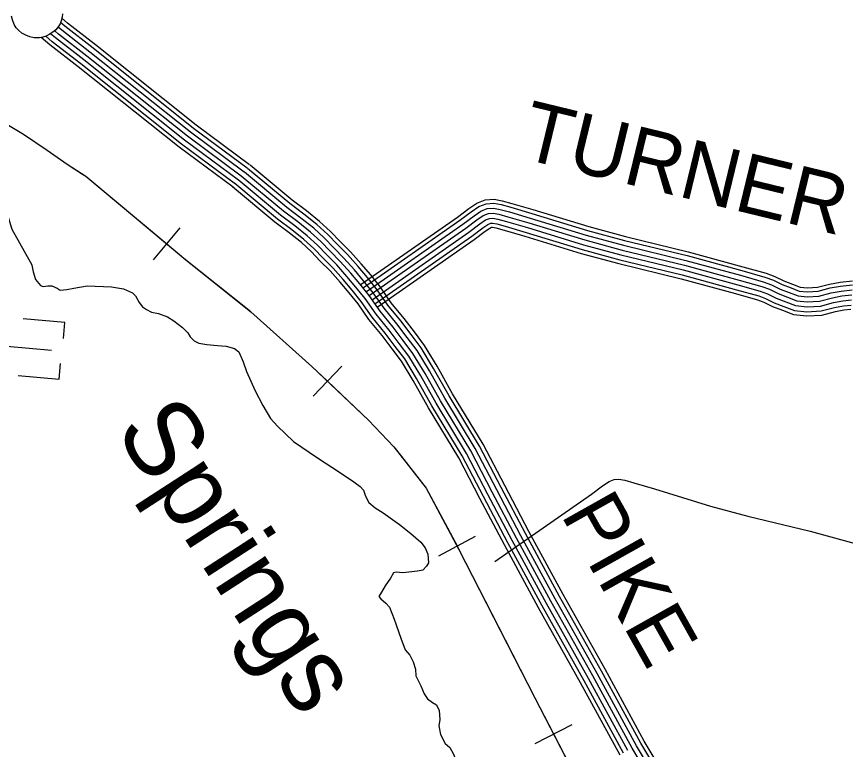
# Model space of a CAD drawing. Extents: x 1788175 to 1969470, y 584502 to 738744.
# Drawn here: x 1905488 to 1910663, y 648680 to 653258 of the extents above; entities that cross this region are included whole.
import ezdxf

# ---------------------------------------------------------------- set-up
doc = ezdxf.new("R2010")
doc.units = 0
for name, color, linetype in [('DESIGN - CONTOURS - Intermediate with optional Text', 7, 'Continuous'), ('DESIGN - DRAINAGE - Bridges and Cross Drains Size Text', 7, 'Continuous'), ('DESIGN - ROW - Right-of-Way and Easement Labels', 7, 'Continuous'), ('DESIGN - TRANSPORTATION - Text', 7, 'Continuous'), ('DESIGN - UTILITIES - Cable (Underground) with Text', 7, 'Continuous'), ('SURVEY - CENTERLINE - Preliminary Text', 7, 'Continuous'), ('SURVEY - TRANSPORTATION - Roads', 7, 'Continuous'), ('SURVEY - VEGETATION - Features with Text', 7, 'Continuous')]:
    doc.layers.add(name, color=color, linetype=linetype)

msp = doc.modelspace()

# ---------------------------------------------------------------- linework, layer by layer
at = {"layer": 'DESIGN - CONTOURS - Intermediate with optional Text'}
for p, q in [((1906342.4, 651737.8), (1906509.2, 651937.3)), ((1907339.2, 650886.3), (1907518.4, 651074.6)), ((1908123.5, 649889.7), (1908352.5, 650012.8)), ((1908724.9, 648717.3), (1908956.1, 648836.3))]:
    msp.add_line(p, q, dxfattribs=at)
for points in [[(1902167.7, 655895.7), (1902267, 655730), (1902364.2, 655549.4), (1902528.1, 655284.2), (1902603.1, 655155.5), (1902682.1, 655030.8), (1902836.4, 654825.5), (1903141.8, 654503), (1903782.2, 653809.7), (1904035.9, 653529.6), (1904119.3, 653446.9), (1904214.6, 653364.1), (1904329.9, 653277.2), (1904560.6, 653127.4), (1904839.1, 652947.2), (1905177.3, 652734.6), (1905531.6, 652523.8), (1905678.7, 652422.7), (1905804, 652335.7), (1905919.4, 652260.8)], [(1905346.1, 652634.2), (1905531.6, 652523.8), (1905678.7, 652422.7), (1905804, 652335.7), (1905898.9, 652274.1)], [(1905898.9, 652274.1), (1905919.4, 652260.8)], [(1905919.4, 652260.8), (1906532.8, 651748.2), (1906951.3, 651413.7), (1907332, 651072.6), (1907684.5, 650737.2), (1907842.8, 650571.2), (1908044.3, 650311.7), (1908249.4, 649930.1), (1908723.8, 649003.5), (1909074.9, 648321.5), (1909475.3, 647696.4), (1909834.5, 647160.7), (1910077.5, 646791.7), (1910210.7, 646625.3)], [(1905919.4, 652260.8), (1906425.8, 651837.6)], [(1906425.8, 651837.6), (1906532.8, 651748.2), (1906939.4, 651423.2)], [(1906939.4, 651423.2), (1906951.3, 651413.7), (1907332, 651072.6), (1907428.8, 650980.4)], [(1907428.8, 650980.4), (1907684.5, 650737.2), (1907842.8, 650571.2), (1907890.5, 650509.8)], [(1907890.5, 650509.8), (1908044.3, 650311.7), (1908238, 649951.3)], [(1908238, 649951.3), (1908249.4, 649930.1), (1908539.2, 649364)], [(1908539.2, 649364), (1908723.8, 649003.5), (1908840.5, 648776.8)], [(1908840.5, 648776.8), (1909074.9, 648321.5), (1909154.7, 648197)]]:
    msp.add_lwpolyline(points, dxfattribs=at)
at = {"layer": 'DESIGN - TRANSPORTATION - Text'}
for points in [[(1905022.1, 652308.4), (1905066.7, 652298.5), (1905164.8, 652261.7), (1905213.9, 652237.1), (1905275.3, 652200.3), (1905312.1, 652151.2), (1905398, 652065.3), (1905434.8, 652004), (1905459.3, 651930.4), (1905582.6, 651707.2)], [(1905582.6, 651707.2), (1905582.8, 651704.4), (1905591.4, 651662.5), (1905606, 651614.6), (1905636.5, 651579), (1905654.6, 651571.2), (1905682.5, 651575.6), (1905708.5, 651576), (1905740.7, 651562.4), (1905760.9, 651548.7), (1905800.8, 651553.3), (1905844.7, 651561.9), (1905928.5, 651575.1), (1906080.6, 651569.2), (1906154.8, 651556.3), (1906211.1, 651533), (1906231.3, 651513.3), (1906253.9, 651471.5), (1906274.2, 651443.8), (1906298.4, 651428.1), (1906330.6, 651412.5), (1906374.8, 651403.1), (1906431, 651381.9), (1906469.4, 651356.4), (1906523.9, 651315.1), (1906556.4, 651281.5), (1906572.7, 651257.7), (1906597, 651232), (1906625.2, 651218.4), (1906675.3, 651209.1), (1906743.4, 651204), (1906797.4, 651198.8), (1906847.6, 651185.5), (1906875.9, 651163.9), (1906902.7, 651102.1), (1906923.5, 651040.3), (1906977.1, 650920.9), (1907026.3, 650829.5), (1907073.3, 650748), (1907118, 650698.6), (1907217.2, 650603.9), (1907366.5, 650501.8), (1907503.7, 650411.6), (1907594.5, 650350.8), (1907632.9, 650323.3), (1907653.2, 650299.6), (1907665.7, 650261.7), (1907688.2, 650221.9), (1907726.6, 650188.4), (1907777, 650157.1), (1907878, 650084.4), (1907948.7, 650029.3), (1908011.4, 649974.1), (1908039.9, 649940.5), (1908056.4, 649900.7), (1908059.1, 649846.6), (1908047.4, 649824.4), (1908023.7, 649800.1), (1907991.8, 649793.6), (1907937.9, 649786.8), (1907899.9, 649784.3), (1907857.9, 649787.7), (1907841.9, 649783.5), (1907822.4, 649749.1), (1907789, 649702.6), (1907765.5, 649662.2), (1907749.8, 649636), (1907762.1, 649620.1), (1907794.4, 649594.5), (1907816.7, 649568.8), (1907845.7, 649493.1), (1907887.3, 649375.5), (1907914.2, 649301.8), (1907942.7, 649268.1), (1907963.2, 649228.4), (1907977.8, 649182.5), (1907980.3, 649140.5), (1908011.2, 649076.8), (1908031.8, 649027), (1908054.2, 648997.3), (1908084.5, 648973.7), (1908110.7, 648958), (1908127.1, 648924.2), (1908129.9, 648868.2), (1908124.4, 648828.1), (1908135.1, 648774.1), (1908163.8, 648718.4), (1908192.2, 648692.8)], [(1908192.2, 648692.8), (1908214.7, 648655.1), (1908239.4, 648597.3), (1908301.5, 648436), (1908326.2, 648384.2), (1908370.5, 648364.8), (1908432.7, 648347.7), (1908501.2, 648306.6), (1908531.8, 648261), (1908541.7, 648234.7)]]:
    msp.add_lwpolyline(points, dxfattribs=at)
at = {"layer": 'DESIGN - UTILITIES - Cable (Underground) with Text'}
for p, q in [((1905788.9, 651347.1), (1905529.2, 651370.1)), ((1905780.2, 651247.9), (1905788.9, 651346.6)), ((1905753.6, 650992.5), (1905762.4, 651091.8)), ((1905497.9, 651015.2), (1905753.6, 650992.6))]:
    msp.add_line(p, q, dxfattribs=at)
msp.add_lwpolyline([(1905705.9, 651172.8), (1905145.1, 651222.5)], dxfattribs=at)
at = {"layer": 'SURVEY - CENTERLINE - Preliminary Text'}
for points in [[(1906943.2, 652332.3), (1906608.5, 652580), (1905981.4, 653080.4), (1905805.8, 653216.8), (1905770.9, 653246.9)], [(1906909.4, 652286.7), (1906573.9, 652535.1), (1905946.3, 653035.9), (1905769.9, 653172.9), (1905747.1, 653192.5)], [(1906927.9, 652311.7), (1906592.8, 652559.7), (1905965.5, 653060.2), (1905789.6, 653196.9), (1905762.9, 653219.8)], [(1906839.4, 652192.1), (1906502.2, 652441.7), (1905873.5, 652943.4), (1905695.4, 653081.8), (1905642.1, 653127.6)], [(1906854.1, 652212), (1906517.2, 652461.3), (1905888.8, 652962.8), (1905711, 653100.9), (1905671.4, 653135)], [(1906872.5, 652236.9), (1906536.1, 652485.9), (1905908, 652987.1), (1905730.7, 653124.9), (1905700.6, 653150.7)], [(1906891, 652261.8), (1906555, 652510.5), (1905927.2, 653011.5), (1905750.3, 653148.9), (1905726.2, 653169.6)], [(1909563.4, 648421.2), (1909384.7, 648719), (1909139.3, 649169.3), (1908877.2, 649636.2), (1908664.4, 650028.9), (1908512.9, 650316.7), (1908378.7, 650574.8), (1908188.1, 650889.4), (1908091.8, 651060.3), (1908014.1, 651188.9), (1907951.1, 651272.7), (1907887.2, 651357), (1907806.7, 651454.9), (1907739.6, 651551.9), (1907678.8, 651627.5), (1907621, 651695.9), (1907554.3, 651770.9), (1907490.7, 651835), (1907430.8, 651897.3), (1907363, 651959.2), (1907281.9, 652024), (1907193.5, 652090.5), (1906930.7, 652309.5)], [(1909585.2, 648434.9), (1909407.1, 648731.7), (1909161.8, 649181.8), (1908899.7, 649648.6), (1908687.1, 650041.1), (1908535.7, 650328.6), (1908401.1, 650587.4), (1908210.3, 650902.4), (1908114.1, 651073.2), (1908035.4, 651203.3), (1907971.6, 651288.2), (1907907.4, 651372.9), (1907827.3, 651470.4), (1907760.3, 651567.3), (1907698.7, 651643.8), (1907640.4, 651712.7), (1907573.1, 651788.5), (1907509, 651853), (1907448.8, 651915.7), (1907379.7, 651978.8), (1907297.6, 652044.4), (1907209.5, 652110.6), (1906947.1, 652329.2)], [(1909510.8, 648388.3), (1909330.9, 648688.2), (1909085, 649139.3), (1908822.9, 649606.2), (1908609.8, 649999.7), (1908458, 650288), (1908324.6, 650544.4), (1908134.5, 650858.1), (1908038.3, 651029), (1907962.7, 651154.1), (1907901.6, 651235.4), (1907838.5, 651318.6), (1907757.2, 651417.6), (1907689.9, 651514.7), (1907631, 651588), (1907574.1, 651655.3), (1907509.1, 651728.5), (1907446.3, 651791.6), (1907387.5, 651852.9), (1907322.7, 651912.1), (1907243.9, 651975), (1907155, 652041.9), (1906891, 652261.8)], [(1909537.1, 648404.8), (1909357.8, 648703.6), (1909112.1, 649154.3), (1908850.1, 649621.2), (1908637.1, 650014.3), (1908485.5, 650302.3), (1908351.7, 650559.6), (1908161.3, 650873.8), (1908065.1, 651044.6), (1907988.4, 651171.5), (1907926.3, 651254), (1907862.8, 651337.8), (1907782, 651436.2), (1907714.8, 651533.3), (1907654.9, 651607.7), (1907597.5, 651675.6), (1907531.7, 651749.7), (1907468.5, 651813.3), (1907409.2, 651875.1), (1907342.9, 651935.6), (1907262.9, 651999.5), (1907174.3, 652066.2), (1906910.8, 652285.6)], [(1909255.6, 648645.1), (1909009.1, 649097.3), (1908747, 649564.3), (1908533.3, 649958.9), (1908381.2, 650247.8), (1908249, 650501.9), (1908059.6, 650814.4), (1907963.4, 650985.3), (1907890.7, 651105.5), (1907832.4, 651183.1), (1907770.4, 651264.8), (1907687.9, 651365.3), (1907620.4, 651462.8), (1907564.1, 651532.8), (1907508.5, 651598.5), (1907445.9, 651669.1), (1907384.3, 651731), (1907326.9, 651790.8), (1907266.4, 651846.1), (1907190.8, 651906.5), (1907101.2, 651973.8), (1906835.5, 652195.2)], [(1909277.1, 648657.4), (1909030.8, 649109.3), (1908768.6, 649576.3), (1908555.1, 649970.5), (1908403.1, 650259.2), (1908270.6, 650514), (1908081, 650826.9), (1907984.7, 650997.8), (1907911.2, 651119.4), (1907852.1, 651198), (1907789.8, 651280.2), (1907707.7, 651380.2), (1907640.2, 651477.6), (1907583.1, 651548.5), (1907527.2, 651614.7), (1907463.9, 651686), (1907402, 651748.3), (1907344.2, 651808.5), (1907282.4, 651864.9), (1907205.9, 651926), (1907116.5, 651993.2), (1906851.3, 652214.2)], [(1909304, 648672.8), (1909057.9, 649124.3), (1908795.8, 649591.2), (1908582.4, 649985.1), (1908430.5, 650273.6), (1908297.6, 650529.2), (1908107.8, 650842.5), (1908011.5, 651013.4), (1907936.9, 651136.7), (1907876.9, 651216.7), (1907814.2, 651299.4), (1907732.4, 651398.9), (1907665.1, 651496.2), (1907607.1, 651568.3), (1907550.7, 651635), (1907486.5, 651707.2), (1907424.1, 651770), (1907365.8, 651830.7), (1907302.6, 651888.5), (1907224.9, 651950.5), (1907135.8, 652017.5), (1906871.1, 652238)]]:
    msp.add_lwpolyline(points, dxfattribs=at)
at = {"layer": 'SURVEY - TRANSPORTATION - Roads'}
for points in [[(1907640.3, 651585.8), (1908241.7, 652005.7), (1908311.7, 652059.3), (1908361.5, 652092.7), (1908414, 652113.3), (1908469.1, 652117.7), (1908520, 652107.2), (1908579.6, 652091.1), (1908711.5, 652052.5), (1909060.2, 651945.6), (1909290.6, 651883.5), (1909680.1, 651788.9), (1910023.1, 651695.2), (1910167, 651654.3), (1910222.9, 651634.2), (1910277.4, 651606.9), (1910332.2, 651586.9), (1910380.8, 651567.6), (1910425.7, 651562.6), (1910487.6, 651566.7), (1910562.6, 651586.6), (1910629.2, 651598.7), (1910707.7, 651606.7)], [(1907654.4, 651565.6), (1908256.3, 651985.8), (1908326.1, 652039.2), (1908373, 652070.6), (1908419.6, 652088.9), (1908467.6, 652092.8), (1908514.3, 652083.1), (1908572.9, 652067.3), (1908704.4, 652028.8), (1909053.3, 651921.8), (1909284.5, 651859.6), (1909674, 651765), (1910016.5, 651671.4), (1910159.4, 651630.7), (1910213.1, 651611.4), (1910267.6, 651584.1), (1910323.4, 651563.8), (1910374.8, 651543.4), (1910425.2, 651537.8), (1910491.7, 651542.2), (1910568, 651562.5), (1910632.7, 651574.2), (1910706, 651581.7)], [(1907672.2, 651540.1), (1908274.6, 651960.7), (1908344.2, 652014), (1908387.5, 652043), (1908426.7, 652058.4), (1908465.7, 652061.5), (1908507.1, 652053), (1908564.5, 652037.4), (1908695.5, 651999.1), (1909044.7, 651892), (1909276.8, 651829.5), (1909666.2, 651735), (1910008.2, 651641.6), (1910149.9, 651601.2), (1910200.9, 651582.9), (1910255.3, 651555.6), (1910312.4, 651534.9), (1910367.2, 651513), (1910424.5, 651506.7), (1910496.7, 651511.5), (1910574.7, 651532.2), (1910637, 651543.5), (1910704, 651550.3)], [(1907689.9, 651514.7), (1908292.9, 651935.7), (1908362.2, 651988.8), (1908401.9, 652015.4), (1908433.8, 652027.9), (1908463.7, 652030.3), (1908499.8, 652022.8), (1908556.1, 652007.6), (1908686.6, 651969.4), (1909036.2, 651862.3), (1909269.1, 651799.5), (1909658.5, 651705), (1909999.8, 651611.7), (1910140.4, 651571.7), (1910188.7, 651554.3), (1910243, 651527.1), (1910301.3, 651505.9), (1910359.7, 651482.7), (1910423.8, 651475.6), (1910501.7, 651480.7), (1910581.5, 651501.9), (1910641.4, 651512.8), (1910702, 651518.9)], [(1907689.9, 651514.7), (1908292.9, 651935.7), (1908362.2, 651988.8), (1908401.9, 652015.4), (1908433.8, 652027.9), (1908463.7, 652030.3), (1908499.8, 652022.8), (1908556.1, 652007.6), (1908686.6, 651969.4), (1909036.2, 651862.3), (1909269.1, 651799.5), (1909658.5, 651705), (1909999.8, 651611.7), (1910140.4, 651571.7), (1910188.7, 651554.3), (1910243, 651527.1), (1910301.3, 651505.9), (1910359.7, 651482.7), (1910423.8, 651475.6), (1910501.7, 651480.7), (1910581.5, 651501.9), (1910641.4, 651512.8), (1910702, 651518.9)], [(1907707.7, 651489.3), (1908311.2, 651910.7), (1908380.3, 651963.6), (1908416.4, 651987.7), (1908440.8, 651997.3), (1908461.8, 651999), (1908492.6, 651992.6), (1908547.7, 651977.7), (1908677.7, 651939.7), (1909027.6, 651832.5), (1909261.4, 651769.5), (1909650.7, 651674.9), (1909991.5, 651581.9), (1910130.9, 651542.1), (1910176.4, 651525.8), (1910230.8, 651498.6), (1910290.3, 651476.9), (1910352.1, 651452.3), (1910423.1, 651444.5), (1910506.8, 651450), (1910588.2, 651471.6), (1910645.7, 651482.1), (1910700, 651487.6)], [(1907725.4, 651463.9), (1908329.5, 651885.6), (1908398.4, 651938.4), (1908430.8, 651960.1), (1908447.9, 651966.8), (1908459.9, 651967.8), (1908485.4, 651962.5), (1908539.3, 651947.9), (1908668.8, 651910), (1909019, 651802.7), (1909253.7, 651739.4), (1909643, 651644.9), (1909983.2, 651552), (1910121.4, 651512.6), (1910164.2, 651497.2), (1910218.5, 651470), (1910279.3, 651447.9), (1910344.5, 651422), (1910422.4, 651413.4), (1910511.8, 651419.2), (1910595, 651441.3), (1910650.1, 651451.3), (1910698, 651456.2)], [(1907740.1, 651442.8), (1908344.7, 651864.9), (1908413.4, 651917.5), (1908442.8, 651937.2), (1908453.7, 651941.5), (1908458.3, 651941.8), (1908479.5, 651937.4), (1908532.3, 651923.1), (1908661.5, 651885.4), (1909011.9, 651777.9), (1909247.3, 651714.5), (1909636.6, 651620), (1909976.3, 651527.2), (1910113.5, 651488.1), (1910154, 651473.6), (1910208.3, 651446.4), (1910270.1, 651423.9), (1910338.2, 651396.8), (1910421.8, 651387.6), (1910516, 651393.8), (1910600.6, 651416.2), (1910653.7, 651425.9), (1910696.3, 651430.2)], [(1908474.8, 649853.2), (1909077.8, 650274.2), (1909147.1, 650327.3), (1909186.8, 650353.9), (1909218.6, 650366.3), (1909248.6, 650368.8), (1909284.7, 650361.3), (1909340.9, 650346.1), (1909471.5, 650307.9), (1909821, 650200.7), (1910053.9, 650138), (1910443.3, 650043.4), (1910784.7, 649950.2)]]:
    msp.add_lwpolyline(points, dxfattribs=at)
at = {"layer": 'SURVEY - VEGETATION - Features with Text'}
msp.add_lwpolyline([(1905775.3, 653275.5), (1905772.9, 653254.1), (1905766.6, 653231.4), (1905760.3, 653211.5), (1905747.6, 653193), (1905732.1, 653174.4), (1905714.1, 653159.9), (1905692.1, 653144.9), (1905672, 653135.2), (1905652.4, 653129.5), (1905631.2, 653125.5), (1905598.6, 653125.8), (1905570.1, 653131.7), (1905544.9, 653141.7), (1905521.2, 653155), (1905501.5, 653171), (1905486.2, 653187.2), (1905473.4, 653207.8), (1905462, 653238.2), (1905455.4, 653259.7)], dxfattribs=at)

# ---------------------------------------------------------------- texts
at = {"layer": 'DESIGN - DRAINAGE - Bridges and Cross Drains Size Text'}
msp.add_text('Springs', height=475, rotation=302.9321, dxfattribs=at).set_placement((1906096, 650674.5))
at = {"layer": 'DESIGN - ROW - Right-of-Way and Easement Labels'}
for s, rotation, p in [('TURNER', 346.3514, (1908620.3, 652376.6)), ('PIKE', 299.3073, (1908882.2, 650148.2))]:
    msp.add_text(s, height=370, rotation=rotation, dxfattribs=at).set_placement(p)

doc.saveas('drawing.dxf')
